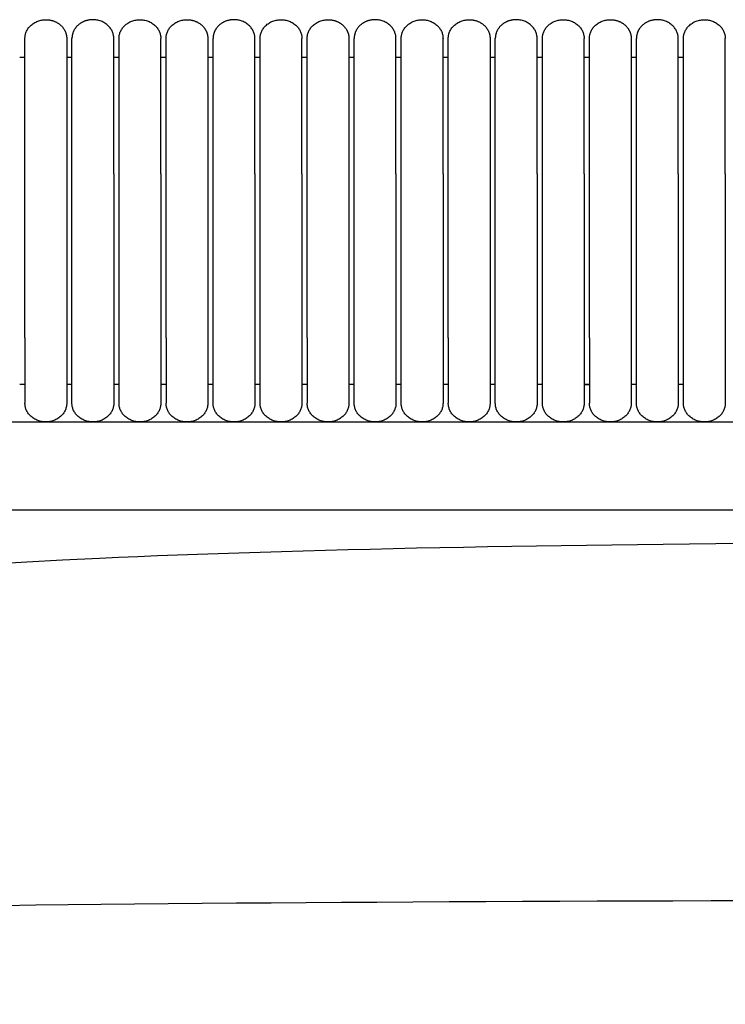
# Model space of a CAD drawing. Header units: millimetres. Extents: x -31695 to -19845, y -5614 to 7253.
# Tile 295 of 432: x -28215 to -28139, y 5351 to 5458. Entities that reach past the tile are written whole.
import ezdxf

# ---------------------------------------------------------------- set-up
doc = ezdxf.new("R2010")
doc.units = ezdxf.units.MM
doc.layers.add('2d', color=7, linetype='Continuous', true_color=0x000000)

msp = doc.modelspace()

# ---------------------------------------------------------------- linework, layer by layer
at = {"layer": '2d', "linetype": 'Continuous', "lineweight": -3}
msp.add_line((-28288.73, 5414.3), (-27961.73, 5414.3), dxfattribs=at)
for points, weights, knots in [([(-28214.46, 5455.92), (-28214.46, 5457.95), (-28212.19, 5457.95), (-28211.25, 5457.95), (-28210.59, 5457.35), (-28209.93, 5456.76), (-28209.93, 5455.92)], [1, 0.707106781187, 1, 0.853553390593, 0.853553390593, 0.853553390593, 1], [0, 0, 0, 4, 4, 5.656854, 5.656854, 7.313708, 7.313708, 7.313708]), ([(-28204.83, 5455.92), (-28204.83, 5457.95), (-28207.09, 5457.95), (-28208.03, 5457.95), (-28208.7, 5457.35), (-28209.36, 5456.76), (-28209.36, 5455.92)], [1, 0.707106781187, 1, 0.853553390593, 0.853553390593, 0.853553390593, 1], [0, 0, 0, 4, 4, 5.656854, 5.656854, 7.313708, 7.313708, 7.313708]), ([(-28204.26, 5455.92), (-28204.26, 5457.95), (-28201.99, 5457.95), (-28199.73, 5457.95), (-28199.73, 5455.92)], [1, 0.707106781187, 1, 0.707106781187, 1], [0, 0, 0, 1.570796, 1.570796, 3.141593, 3.141593, 3.141593]), ([(-28199.16, 5455.92), (-28199.16, 5457.95), (-28196.89, 5457.95), (-28195.95, 5457.95), (-28195.29, 5457.35), (-28194.63, 5456.76), (-28194.63, 5455.92)], [1, 0.707106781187, 1, 0.853553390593, 0.853553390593, 0.853553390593, 1], [0, 0, 0, 4, 4, 5.656854, 5.656854, 7.313708, 7.313708, 7.313708]), ([(-28189.53, 5455.92), (-28189.53, 5457.95), (-28191.79, 5457.95), (-28192.73, 5457.95), (-28193.4, 5457.35), (-28194.06, 5456.76), (-28194.06, 5455.92)], [1, 0.707106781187, 1, 0.853553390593, 0.853553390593, 0.853553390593, 1], [0, 0, 0, 4, 4, 5.656854, 5.656854, 7.313708, 7.313708, 7.313708]), ([(-28188.96, 5455.92), (-28188.96, 5457.95), (-28186.69, 5457.95), (-28184.43, 5457.95), (-28184.43, 5455.92)], [1, 0.707106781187, 1, 0.707106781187, 1], [0, 0, 0, 1.570796, 1.570796, 3.141593, 3.141593, 3.141593]), ([(-28183.86, 5455.92), (-28183.86, 5457.95), (-28181.59, 5457.95), (-28180.65, 5457.95), (-28179.99, 5457.35), (-28179.33, 5456.76), (-28179.33, 5455.92)], [1, 0.707106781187, 1, 0.853553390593, 0.853553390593, 0.853553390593, 1], [0, 0, 0, 4, 4, 5.656854, 5.656854, 7.313708, 7.313708, 7.313708]), ([(-28174.23, 5455.92), (-28174.23, 5457.95), (-28176.49, 5457.95), (-28177.43, 5457.95), (-28178.1, 5457.35), (-28178.76, 5456.76), (-28178.76, 5455.92)], [1, 0.707106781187, 1, 0.853553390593, 0.853553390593, 0.853553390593, 1], [0, 0, 0, 4, 4, 5.656854, 5.656854, 7.313708, 7.313708, 7.313708]), ([(-28173.66, 5455.92), (-28173.66, 5457.95), (-28171.39, 5457.95), (-28169.13, 5457.95), (-28169.13, 5455.92)], [1, 0.707106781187, 1, 0.707106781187, 1], [0, 0, 0, 1.570796, 1.570796, 3.141593, 3.141593, 3.141593]), ([(-28168.56, 5455.92), (-28168.56, 5457.95), (-28166.29, 5457.95), (-28165.35, 5457.95), (-28164.69, 5457.35), (-28164.03, 5456.76), (-28164.03, 5455.92)], [1, 0.707106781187, 1, 0.853553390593, 0.853553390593, 0.853553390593, 1], [0, 0, 0, 4, 4, 5.656854, 5.656854, 7.313708, 7.313708, 7.313708]), ([(-28158.93, 5455.92), (-28158.93, 5457.95), (-28161.19, 5457.95), (-28162.13, 5457.95), (-28162.8, 5457.35), (-28163.46, 5456.76), (-28163.46, 5455.92)], [1, 0.707106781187, 1, 0.853553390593, 0.853553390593, 0.853553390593, 1], [0, 0, 0, 4, 4, 5.656854, 5.656854, 7.313708, 7.313708, 7.313708]), ([(-28158.36, 5455.92), (-28158.36, 5457.95), (-28156.09, 5457.95), (-28153.83, 5457.95), (-28153.83, 5455.92)], [1, 0.707106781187, 1, 0.707106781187, 1], [0, 0, 0, 1.570796, 1.570796, 3.141593, 3.141593, 3.141593]), ([(-28153.26, 5455.92), (-28153.26, 5457.95), (-28150.99, 5457.95), (-28150.05, 5457.95), (-28149.39, 5457.35), (-28148.73, 5456.76), (-28148.73, 5455.92)], [1, 0.707106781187, 1, 0.853553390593, 0.853553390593, 0.853553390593, 1], [0, 0, 0, 4, 4, 5.656854, 5.656854, 7.313708, 7.313708, 7.313708]), ([(-28143.63, 5455.92), (-28143.63, 5457.95), (-28145.89, 5457.95), (-28146.83, 5457.95), (-28147.5, 5457.35), (-28148.16, 5456.76), (-28148.16, 5455.92)], [1, 0.707106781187, 1, 0.853553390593, 0.853553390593, 0.853553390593, 1], [0, 0, 0, 4, 4, 5.656854, 5.656854, 7.313708, 7.313708, 7.313708]), ([(-28143.06, 5455.92), (-28143.06, 5457.95), (-28140.79, 5457.95), (-28138.53, 5457.95), (-28138.53, 5455.92)], [1, 0.707106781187, 1, 0.707106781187, 1], [0, 0, 0, 1.570796, 1.570796, 3.141593, 3.141593, 3.141593]), ([(-28214.46, 5441.24), (-28214.46, 5446.28), (-28214.46, 5449.85), (-28214.46, 5452.24), (-28214.46, 5453.06)], [1, 0.853553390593, 0.853553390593, 0.853553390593, 0.919067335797], [0, 0, 0, 9.941125, 9.941125, 16.590224, 16.590224, 16.590224]), ([(-28209.93, 5453.06), (-28209.93, 5452.24), (-28209.93, 5449.85), (-28209.93, 5446.28), (-28209.93, 5441.24)], [0.919067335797, 0.853553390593, 0.853553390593, 0.853553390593, 1], [3.292027, 3.292027, 3.292027, 9.941125, 9.941125, 19.882251, 19.882251, 19.882251]), ([(-28209.36, 5441.24), (-28209.36, 5446.28), (-28209.36, 5449.85), (-28209.36, 5452.24), (-28209.36, 5453.06)], [1, 0.853553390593, 0.853553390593, 0.853553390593, 0.919067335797], [0, 0, 0, 9.941125, 9.941125, 16.590224, 16.590224, 16.590224]), ([(-28204.83, 5441.24), (-28204.83, 5446.28), (-28204.83, 5449.85), (-28204.83, 5452.24), (-28204.83, 5453.06)], [1, 0.853553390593, 0.853553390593, 0.853553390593, 0.919067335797], [0, 0, 0, 9.941125, 9.941125, 16.590224, 16.590224, 16.590224]), ([(-28204.26, 5441.24), (-28204.26, 5446.28), (-28204.26, 5449.85), (-28204.26, 5452.24), (-28204.26, 5453.06)], [1, 0.853553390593, 0.853553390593, 0.853553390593, 0.919067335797], [0, 0, 0, 9.941125, 9.941125, 16.590224, 16.590224, 16.590224]), ([(-28199.73, 5441.24), (-28199.73, 5446.28), (-28199.73, 5449.85), (-28199.73, 5452.24), (-28199.73, 5453.06)], [1, 0.853553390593, 0.853553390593, 0.853553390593, 0.919067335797], [0, 0, 0, 9.941125, 9.941125, 16.590224, 16.590224, 16.590224]), ([(-28199.16, 5441.24), (-28199.16, 5446.28), (-28199.16, 5449.85), (-28199.16, 5452.24), (-28199.16, 5453.06)], [1, 0.853553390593, 0.853553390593, 0.853553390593, 0.919067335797], [0, 0, 0, 9.941125, 9.941125, 16.590224, 16.590224, 16.590224]), ([(-28194.63, 5453.06), (-28194.63, 5452.24), (-28194.63, 5449.85), (-28194.63, 5446.28), (-28194.63, 5441.24)], [0.919067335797, 0.853553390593, 0.853553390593, 0.853553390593, 1], [3.292027, 3.292027, 3.292027, 9.941125, 9.941125, 19.882251, 19.882251, 19.882251]), ([(-28194.06, 5441.24), (-28194.06, 5446.28), (-28194.06, 5449.85), (-28194.06, 5452.24), (-28194.06, 5453.06)], [1, 0.853553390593, 0.853553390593, 0.853553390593, 0.919067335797], [0, 0, 0, 9.941125, 9.941125, 16.590224, 16.590224, 16.590224]), ([(-28189.53, 5441.24), (-28189.53, 5446.28), (-28189.53, 5449.85), (-28189.53, 5452.24), (-28189.53, 5453.06)], [1, 0.853553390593, 0.853553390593, 0.853553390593, 0.919067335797], [0, 0, 0, 9.941125, 9.941125, 16.590224, 16.590224, 16.590224]), ([(-28188.96, 5441.24), (-28188.96, 5446.28), (-28188.96, 5449.85), (-28188.96, 5452.24), (-28188.96, 5453.06)], [1, 0.853553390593, 0.853553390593, 0.853553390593, 0.919067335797], [0, 0, 0, 9.941125, 9.941125, 16.590224, 16.590224, 16.590224]), ([(-28184.43, 5441.24), (-28184.43, 5446.28), (-28184.43, 5449.85), (-28184.43, 5452.24), (-28184.43, 5453.06)], [1, 0.853553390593, 0.853553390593, 0.853553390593, 0.919067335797], [0, 0, 0, 9.941125, 9.941125, 16.590224, 16.590224, 16.590224]), ([(-28183.86, 5441.24), (-28183.86, 5446.28), (-28183.86, 5449.85), (-28183.86, 5452.24), (-28183.86, 5453.06)], [1, 0.853553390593, 0.853553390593, 0.853553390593, 0.919067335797], [0, 0, 0, 9.941125, 9.941125, 16.590224, 16.590224, 16.590224]), ([(-28179.33, 5453.06), (-28179.33, 5452.24), (-28179.33, 5449.85), (-28179.33, 5446.28), (-28179.33, 5441.24)], [0.919067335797, 0.853553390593, 0.853553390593, 0.853553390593, 1], [3.292027, 3.292027, 3.292027, 9.941125, 9.941125, 19.882251, 19.882251, 19.882251]), ([(-28178.76, 5441.24), (-28178.76, 5446.28), (-28178.76, 5449.85), (-28178.76, 5452.24), (-28178.76, 5453.06)], [1, 0.853553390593, 0.853553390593, 0.853553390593, 0.919067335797], [0, 0, 0, 9.941125, 9.941125, 16.590224, 16.590224, 16.590224]), ([(-28174.23, 5441.24), (-28174.23, 5446.28), (-28174.23, 5449.85), (-28174.23, 5452.24), (-28174.23, 5453.06)], [1, 0.853553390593, 0.853553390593, 0.853553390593, 0.919067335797], [0, 0, 0, 9.941125, 9.941125, 16.590224, 16.590224, 16.590224]), ([(-28173.66, 5441.24), (-28173.66, 5446.28), (-28173.66, 5449.85), (-28173.66, 5452.24), (-28173.66, 5453.06)], [1, 0.853553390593, 0.853553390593, 0.853553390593, 0.919067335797], [0, 0, 0, 9.941125, 9.941125, 16.590224, 16.590224, 16.590224]), ([(-28169.13, 5441.24), (-28169.13, 5446.28), (-28169.13, 5449.85), (-28169.13, 5452.24), (-28169.13, 5453.06)], [1, 0.853553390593, 0.853553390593, 0.853553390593, 0.919067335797], [0, 0, 0, 9.941125, 9.941125, 16.590224, 16.590224, 16.590224]), ([(-28168.56, 5441.24), (-28168.56, 5446.28), (-28168.56, 5449.85), (-28168.56, 5452.24), (-28168.56, 5453.06)], [1, 0.853553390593, 0.853553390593, 0.853553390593, 0.919067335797], [0, 0, 0, 9.941125, 9.941125, 16.590224, 16.590224, 16.590224]), ([(-28164.03, 5453.06), (-28164.03, 5452.24), (-28164.03, 5449.85), (-28164.03, 5446.28), (-28164.03, 5441.24)], [0.919067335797, 0.853553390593, 0.853553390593, 0.853553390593, 1], [3.292027, 3.292027, 3.292027, 9.941125, 9.941125, 19.882251, 19.882251, 19.882251]), ([(-28163.46, 5441.24), (-28163.46, 5446.28), (-28163.46, 5449.85), (-28163.46, 5452.24), (-28163.46, 5453.06)], [1, 0.853553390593, 0.853553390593, 0.853553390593, 0.919067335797], [0, 0, 0, 9.941125, 9.941125, 16.590224, 16.590224, 16.590224]), ([(-28158.93, 5441.24), (-28158.93, 5446.28), (-28158.93, 5449.85), (-28158.93, 5452.24), (-28158.93, 5453.06)], [1, 0.853553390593, 0.853553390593, 0.853553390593, 0.919067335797], [0, 0, 0, 9.941125, 9.941125, 16.590224, 16.590224, 16.590224]), ([(-28158.36, 5441.24), (-28158.36, 5446.28), (-28158.36, 5449.85), (-28158.36, 5452.24), (-28158.36, 5453.06)], [1, 0.853553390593, 0.853553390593, 0.853553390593, 0.919067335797], [0, 0, 0, 9.941125, 9.941125, 16.590224, 16.590224, 16.590224]), ([(-28153.83, 5441.24), (-28153.83, 5446.28), (-28153.83, 5449.85), (-28153.83, 5452.24), (-28153.83, 5453.06)], [1, 0.853553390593, 0.853553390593, 0.853553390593, 0.919067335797], [0, 0, 0, 9.941125, 9.941125, 16.590224, 16.590224, 16.590224]), ([(-28153.26, 5441.24), (-28153.26, 5446.28), (-28153.26, 5449.85), (-28153.26, 5452.24), (-28153.26, 5453.06)], [1, 0.853553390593, 0.853553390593, 0.853553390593, 0.919067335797], [0, 0, 0, 9.941125, 9.941125, 16.590224, 16.590224, 16.590224]), ([(-28148.73, 5453.06), (-28148.73, 5452.24), (-28148.73, 5449.85), (-28148.73, 5446.28), (-28148.73, 5441.24)], [0.919067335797, 0.853553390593, 0.853553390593, 0.853553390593, 1], [3.292027, 3.292027, 3.292027, 9.941125, 9.941125, 19.882251, 19.882251, 19.882251]), ([(-28148.16, 5441.24), (-28148.16, 5446.28), (-28148.16, 5449.85), (-28148.16, 5452.24), (-28148.16, 5453.06)], [1, 0.853553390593, 0.853553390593, 0.853553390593, 0.919067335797], [0, 0, 0, 9.941125, 9.941125, 16.590224, 16.590224, 16.590224]), ([(-28143.63, 5441.24), (-28143.63, 5446.28), (-28143.63, 5449.85), (-28143.63, 5452.24), (-28143.63, 5453.06)], [1, 0.853553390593, 0.853553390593, 0.853553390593, 0.919067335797], [0, 0, 0, 9.941125, 9.941125, 16.590224, 16.590224, 16.590224]), ([(-28143.06, 5441.24), (-28143.06, 5446.28), (-28143.06, 5449.85), (-28143.06, 5452.24), (-28143.06, 5453.06)], [1, 0.853553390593, 0.853553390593, 0.853553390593, 0.919067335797], [0, 0, 0, 9.941125, 9.941125, 16.590224, 16.590224, 16.590224]), ([(-28138.53, 5441.24), (-28138.53, 5446.28), (-28138.53, 5449.85), (-28138.53, 5452.24), (-28138.53, 5453.06)], [1, 0.853553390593, 0.853553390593, 0.853553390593, 0.919067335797], [0, 0, 0, 9.941125, 9.941125, 16.590224, 16.590224, 16.590224]), ([(-28214.46, 5423.44), (-28214.46, 5420.49), (-28214.46, 5418.41), (-28214.46, 5416.33), (-28214.46, 5416.33)], [1, 0.853553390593, 0.853553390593, 0.853553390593, 1], [0, 0, 0, 5.79899, 5.79899, 11.59798, 11.59798, 11.59798]), ([(-28209.93, 5423.44), (-28209.93, 5420.49), (-28209.93, 5418.41), (-28209.93, 5416.33), (-28209.93, 5416.33)], [1, 0.853553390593, 0.853553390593, 0.853553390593, 1], [0, 0, 0, 5.79899, 5.79899, 11.59798, 11.59798, 11.59798]), ([(-28209.36, 5416.33), (-28209.36, 5416.33), (-28209.36, 5418.41), (-28209.36, 5420.49), (-28209.36, 5423.44)], [1, 0.853553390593, 0.853553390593, 0.853553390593, 1], [0, 0, 0, 5.79899, 5.79899, 11.59798, 11.59798, 11.59798]), ([(-28204.83, 5423.44), (-28204.83, 5420.49), (-28204.83, 5418.41), (-28204.83, 5416.33), (-28204.83, 5416.33)], [1, 0.853553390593, 0.853553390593, 0.853553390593, 1], [0, 0, 0, 5.79899, 5.79899, 11.59798, 11.59798, 11.59798]), ([(-28204.26, 5416.33), (-28204.26, 5416.33), (-28204.26, 5418.41), (-28204.26, 5420.49), (-28204.26, 5423.44)], [1, 0.853553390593, 0.853553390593, 0.853553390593, 1], [0, 0, 0, 5.79899, 5.79899, 11.59798, 11.59798, 11.59798]), ([(-28199.73, 5423.44), (-28199.73, 5420.49), (-28199.73, 5418.41), (-28199.73, 5416.33), (-28199.73, 5416.33)], [1, 0.853553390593, 0.853553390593, 0.853553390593, 1], [0, 0, 0, 5.79899, 5.79899, 11.59798, 11.59798, 11.59798]), ([(-28199.16, 5423.44), (-28199.16, 5420.49), (-28199.16, 5418.41), (-28199.16, 5416.33), (-28199.16, 5416.33)], [1, 0.853553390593, 0.853553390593, 0.853553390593, 1], [0, 0, 0, 5.79899, 5.79899, 11.59798, 11.59798, 11.59798]), ([(-28194.63, 5423.44), (-28194.63, 5420.49), (-28194.63, 5418.41), (-28194.63, 5416.33), (-28194.63, 5416.33)], [1, 0.853553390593, 0.853553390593, 0.853553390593, 1], [0, 0, 0, 5.79899, 5.79899, 11.59798, 11.59798, 11.59798]), ([(-28194.06, 5416.33), (-28194.06, 5416.33), (-28194.06, 5418.41), (-28194.06, 5420.49), (-28194.06, 5423.44)], [1, 0.853553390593, 0.853553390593, 0.853553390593, 1], [0, 0, 0, 5.79899, 5.79899, 11.59798, 11.59798, 11.59798]), ([(-28189.53, 5423.44), (-28189.53, 5420.49), (-28189.53, 5418.41), (-28189.53, 5416.33), (-28189.53, 5416.33)], [1, 0.853553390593, 0.853553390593, 0.853553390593, 1], [0, 0, 0, 5.79899, 5.79899, 11.59798, 11.59798, 11.59798]), ([(-28188.96, 5416.33), (-28188.96, 5416.33), (-28188.96, 5418.41), (-28188.96, 5420.49), (-28188.96, 5423.44)], [1, 0.853553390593, 0.853553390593, 0.853553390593, 1], [0, 0, 0, 5.79899, 5.79899, 11.59798, 11.59798, 11.59798]), ([(-28184.43, 5423.44), (-28184.43, 5420.49), (-28184.43, 5418.41), (-28184.43, 5416.33), (-28184.43, 5416.33)], [1, 0.853553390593, 0.853553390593, 0.853553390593, 1], [0, 0, 0, 5.79899, 5.79899, 11.59798, 11.59798, 11.59798]), ([(-28183.86, 5423.44), (-28183.86, 5420.49), (-28183.86, 5418.41), (-28183.86, 5416.33), (-28183.86, 5416.33)], [1, 0.853553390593, 0.853553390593, 0.853553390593, 1], [0, 0, 0, 5.79899, 5.79899, 11.59798, 11.59798, 11.59798]), ([(-28179.33, 5423.44), (-28179.33, 5420.49), (-28179.33, 5418.41), (-28179.33, 5416.33), (-28179.33, 5416.33)], [1, 0.853553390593, 0.853553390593, 0.853553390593, 1], [0, 0, 0, 5.79899, 5.79899, 11.59798, 11.59798, 11.59798]), ([(-28178.76, 5416.33), (-28178.76, 5416.33), (-28178.76, 5418.41), (-28178.76, 5420.49), (-28178.76, 5423.44)], [1, 0.853553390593, 0.853553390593, 0.853553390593, 1], [0, 0, 0, 5.79899, 5.79899, 11.59798, 11.59798, 11.59798]), ([(-28174.23, 5423.44), (-28174.23, 5420.49), (-28174.23, 5418.41), (-28174.23, 5416.33), (-28174.23, 5416.33)], [1, 0.853553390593, 0.853553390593, 0.853553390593, 1], [0, 0, 0, 5.79899, 5.79899, 11.59798, 11.59798, 11.59798]), ([(-28173.66, 5416.33), (-28173.66, 5416.33), (-28173.66, 5418.41), (-28173.66, 5420.49), (-28173.66, 5423.44)], [1, 0.853553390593, 0.853553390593, 0.853553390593, 1], [0, 0, 0, 5.79899, 5.79899, 11.59798, 11.59798, 11.59798]), ([(-28169.13, 5423.44), (-28169.13, 5420.49), (-28169.13, 5418.41), (-28169.13, 5416.33), (-28169.13, 5416.33)], [1, 0.853553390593, 0.853553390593, 0.853553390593, 1], [0, 0, 0, 5.79899, 5.79899, 11.59798, 11.59798, 11.59798]), ([(-28168.56, 5423.44), (-28168.56, 5420.49), (-28168.56, 5418.41), (-28168.56, 5416.33), (-28168.56, 5416.33)], [1, 0.853553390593, 0.853553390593, 0.853553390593, 1], [0, 0, 0, 5.79899, 5.79899, 11.59798, 11.59798, 11.59798]), ([(-28164.03, 5423.44), (-28164.03, 5420.49), (-28164.03, 5418.41), (-28164.03, 5416.33), (-28164.03, 5416.33)], [1, 0.853553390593, 0.853553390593, 0.853553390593, 1], [0, 0, 0, 5.79899, 5.79899, 11.59798, 11.59798, 11.59798]), ([(-28163.46, 5416.33), (-28163.46, 5416.33), (-28163.46, 5418.41), (-28163.46, 5420.49), (-28163.46, 5423.44)], [1, 0.853553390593, 0.853553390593, 0.853553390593, 1], [0, 0, 0, 5.79899, 5.79899, 11.59798, 11.59798, 11.59798]), ([(-28158.93, 5423.44), (-28158.93, 5420.49), (-28158.93, 5418.41), (-28158.93, 5416.33), (-28158.93, 5416.33)], [1, 0.853553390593, 0.853553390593, 0.853553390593, 1], [0, 0, 0, 5.79899, 5.79899, 11.59798, 11.59798, 11.59798]), ([(-28158.36, 5416.33), (-28158.36, 5416.33), (-28158.36, 5418.41), (-28158.36, 5420.49), (-28158.36, 5423.44)], [1, 0.853553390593, 0.853553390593, 0.853553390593, 1], [0, 0, 0, 5.79899, 5.79899, 11.59798, 11.59798, 11.59798]), ([(-28153.83, 5423.44), (-28153.83, 5420.49), (-28153.83, 5418.41), (-28153.83, 5416.33), (-28153.83, 5416.33)], [1, 0.853553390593, 0.853553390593, 0.853553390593, 1], [0, 0, 0, 5.79899, 5.79899, 11.59798, 11.59798, 11.59798]), ([(-28153.26, 5423.44), (-28153.26, 5420.49), (-28153.26, 5418.41), (-28153.26, 5416.33), (-28153.26, 5416.33)], [1, 0.853553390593, 0.853553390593, 0.853553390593, 1], [0, 0, 0, 5.79899, 5.79899, 11.59798, 11.59798, 11.59798]), ([(-28148.73, 5423.44), (-28148.73, 5420.49), (-28148.73, 5418.41), (-28148.73, 5416.33), (-28148.73, 5416.33)], [1, 0.853553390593, 0.853553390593, 0.853553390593, 1], [0, 0, 0, 5.79899, 5.79899, 11.59798, 11.59798, 11.59798]), ([(-28148.16, 5416.33), (-28148.16, 5416.33), (-28148.16, 5418.41), (-28148.16, 5420.49), (-28148.16, 5423.44)], [1, 0.853553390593, 0.853553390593, 0.853553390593, 1], [0, 0, 0, 5.79899, 5.79899, 11.59798, 11.59798, 11.59798]), ([(-28143.63, 5423.44), (-28143.63, 5420.49), (-28143.63, 5418.41), (-28143.63, 5416.33), (-28143.63, 5416.33)], [1, 0.853553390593, 0.853553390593, 0.853553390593, 1], [0, 0, 0, 5.79899, 5.79899, 11.59798, 11.59798, 11.59798]), ([(-28143.06, 5416.33), (-28143.06, 5416.33), (-28143.06, 5418.41), (-28143.06, 5420.49), (-28143.06, 5423.44)], [1, 0.853553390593, 0.853553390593, 0.853553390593, 1], [0, 0, 0, 5.79899, 5.79899, 11.59798, 11.59798, 11.59798]), ([(-28138.53, 5423.44), (-28138.53, 5420.49), (-28138.53, 5418.41), (-28138.53, 5416.33), (-28138.53, 5416.33)], [1, 0.853553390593, 0.853553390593, 0.853553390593, 1], [0, 0, 0, 5.79899, 5.79899, 11.59798, 11.59798, 11.59798]), ([(-28209.93, 5416.33), (-28209.93, 5414.3), (-28212.19, 5414.3), (-28214.46, 5414.3), (-28214.46, 5416.33)], [1, 0.707106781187, 1, 0.707106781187, 1], [0, 0, 0, 1.570796, 1.570796, 3.141593, 3.141593, 3.141593]), ([(-28204.83, 5416.33), (-28204.83, 5414.3), (-28207.09, 5414.3), (-28209.36, 5414.3), (-28209.36, 5416.33)], [1, 0.707106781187, 1, 0.707106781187, 1], [-3.141593, -3.141593, -3.141593, -1.570796, -1.570796, 0, 0, 0]), ([(-28199.73, 5416.33), (-28199.73, 5414.3), (-28201.99, 5414.3), (-28204.26, 5414.3), (-28204.26, 5416.33)], [1, 0.707106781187, 1, 0.707106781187, 1], [6.283185, 6.283185, 6.283185, 9.424778, 9.424778, 12.566371, 12.566371, 12.566371]), ([(-28194.63, 5416.33), (-28194.63, 5414.3), (-28196.89, 5414.3), (-28199.16, 5414.3), (-28199.16, 5416.33)], [1, 0.707106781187, 1, 0.707106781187, 1], [0, 0, 0, 1.570796, 1.570796, 3.141593, 3.141593, 3.141593]), ([(-28189.53, 5416.33), (-28189.53, 5414.3), (-28191.79, 5414.3), (-28194.06, 5414.3), (-28194.06, 5416.33)], [1, 0.707106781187, 1, 0.707106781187, 1], [-3.141593, -3.141593, -3.141593, -1.570796, -1.570796, 0, 0, 0]), ([(-28184.43, 5416.33), (-28184.43, 5414.3), (-28186.69, 5414.3), (-28188.96, 5414.3), (-28188.96, 5416.33)], [1, 0.707106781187, 1, 0.707106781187, 1], [6.283185, 6.283185, 6.283185, 9.424778, 9.424778, 12.566371, 12.566371, 12.566371]), ([(-28179.33, 5416.33), (-28179.33, 5414.3), (-28181.59, 5414.3), (-28183.86, 5414.3), (-28183.86, 5416.33)], [1, 0.707106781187, 1, 0.707106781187, 1], [0, 0, 0, 1.570796, 1.570796, 3.141593, 3.141593, 3.141593]), ([(-28174.23, 5416.33), (-28174.23, 5414.3), (-28176.49, 5414.3), (-28178.76, 5414.3), (-28178.76, 5416.33)], [1, 0.707106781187, 1, 0.707106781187, 1], [-3.141593, -3.141593, -3.141593, -1.570796, -1.570796, 0, 0, 0]), ([(-28169.13, 5416.33), (-28169.13, 5414.3), (-28171.39, 5414.3), (-28173.66, 5414.3), (-28173.66, 5416.33)], [1, 0.707106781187, 1, 0.707106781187, 1], [6.283185, 6.283185, 6.283185, 9.424778, 9.424778, 12.566371, 12.566371, 12.566371]), ([(-28164.03, 5416.33), (-28164.03, 5414.3), (-28166.29, 5414.3), (-28168.56, 5414.3), (-28168.56, 5416.33)], [1, 0.707106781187, 1, 0.707106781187, 1], [0, 0, 0, 1.570796, 1.570796, 3.141593, 3.141593, 3.141593]), ([(-28158.93, 5416.33), (-28158.93, 5414.3), (-28161.19, 5414.3), (-28163.46, 5414.3), (-28163.46, 5416.33)], [1, 0.707106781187, 1, 0.707106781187, 1], [-3.141593, -3.141593, -3.141593, -1.570796, -1.570796, 0, 0, 0]), ([(-28153.83, 5416.33), (-28153.83, 5414.3), (-28156.09, 5414.3), (-28158.36, 5414.3), (-28158.36, 5416.33)], [1, 0.707106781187, 1, 0.707106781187, 1], [6.283185, 6.283185, 6.283185, 9.424778, 9.424778, 12.566371, 12.566371, 12.566371]), ([(-28148.73, 5416.33), (-28148.73, 5414.3), (-28150.99, 5414.3), (-28153.26, 5414.3), (-28153.26, 5416.33)], [1, 0.707106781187, 1, 0.707106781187, 1], [0, 0, 0, 1.570796, 1.570796, 3.141593, 3.141593, 3.141593]), ([(-28143.63, 5416.33), (-28143.63, 5414.3), (-28145.89, 5414.3), (-28148.16, 5414.3), (-28148.16, 5416.33)], [1, 0.707106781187, 1, 0.707106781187, 1], [-3.141593, -3.141593, -3.141593, -1.570796, -1.570796, 0, 0, 0]), ([(-28138.53, 5416.33), (-28138.53, 5414.3), (-28140.79, 5414.3), (-28143.06, 5414.3), (-28143.06, 5416.33)], [1, 0.707106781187, 1, 0.707106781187, 1], [6.283185, 6.283185, 6.283185, 9.424778, 9.424778, 12.566371, 12.566371, 12.566371])]:
    msp.add_rational_spline(points, weights, degree=2, knots=knots, dxfattribs=at)
for points, weights in [([(-28214.46, 5453.06), (-28214.46, 5455.92), (-28214.46, 5455.92)], [0.919067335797, 0.951503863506, 1]), ([(-28209.93, 5455.92), (-28209.93, 5455.92), (-28209.93, 5453.06)], [1, 0.951503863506, 0.919067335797]), ([(-28209.36, 5453.06), (-28209.36, 5455.92), (-28209.36, 5455.92)], [0.919067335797, 0.951503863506, 1]), ([(-28204.83, 5453.06), (-28204.83, 5455.92), (-28204.83, 5455.92)], [0.919067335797, 0.951503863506, 1]), ([(-28204.26, 5453.06), (-28204.26, 5455.92), (-28204.26, 5455.92)], [0.919067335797, 0.951503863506, 1]), ([(-28199.73, 5453.06), (-28199.73, 5455.92), (-28199.73, 5455.92)], [0.919067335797, 0.951503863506, 1]), ([(-28199.16, 5453.06), (-28199.16, 5455.92), (-28199.16, 5455.92)], [0.919067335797, 0.951503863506, 1]), ([(-28194.63, 5455.92), (-28194.63, 5455.92), (-28194.63, 5453.06)], [1, 0.951503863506, 0.919067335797]), ([(-28194.06, 5453.06), (-28194.06, 5455.92), (-28194.06, 5455.92)], [0.919067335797, 0.951503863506, 1]), ([(-28189.53, 5453.06), (-28189.53, 5455.92), (-28189.53, 5455.92)], [0.919067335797, 0.951503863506, 1]), ([(-28188.96, 5453.06), (-28188.96, 5455.92), (-28188.96, 5455.92)], [0.919067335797, 0.951503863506, 1]), ([(-28184.43, 5453.06), (-28184.43, 5455.92), (-28184.43, 5455.92)], [0.919067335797, 0.951503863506, 1]), ([(-28183.86, 5453.06), (-28183.86, 5455.92), (-28183.86, 5455.92)], [0.919067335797, 0.951503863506, 1]), ([(-28179.33, 5455.92), (-28179.33, 5455.92), (-28179.33, 5453.06)], [1, 0.951503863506, 0.919067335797]), ([(-28178.76, 5453.06), (-28178.76, 5455.92), (-28178.76, 5455.92)], [0.919067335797, 0.951503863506, 1]), ([(-28174.23, 5453.06), (-28174.23, 5455.92), (-28174.23, 5455.92)], [0.919067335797, 0.951503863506, 1]), ([(-28173.66, 5453.06), (-28173.66, 5455.92), (-28173.66, 5455.92)], [0.919067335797, 0.951503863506, 1]), ([(-28169.13, 5453.06), (-28169.13, 5455.92), (-28169.13, 5455.92)], [0.919067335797, 0.951503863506, 1]), ([(-28168.56, 5453.06), (-28168.56, 5455.92), (-28168.56, 5455.92)], [0.919067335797, 0.951503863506, 1]), ([(-28164.03, 5455.92), (-28164.03, 5455.92), (-28164.03, 5453.06)], [1, 0.951503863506, 0.919067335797]), ([(-28163.46, 5453.06), (-28163.46, 5455.92), (-28163.46, 5455.92)], [0.919067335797, 0.951503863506, 1]), ([(-28158.93, 5453.06), (-28158.93, 5455.92), (-28158.93, 5455.92)], [0.919067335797, 0.951503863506, 1]), ([(-28158.36, 5453.06), (-28158.36, 5455.92), (-28158.36, 5455.92)], [0.919067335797, 0.951503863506, 1]), ([(-28153.83, 5453.06), (-28153.83, 5455.92), (-28153.83, 5455.92)], [0.919067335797, 0.951503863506, 1]), ([(-28153.26, 5453.06), (-28153.26, 5455.92), (-28153.26, 5455.92)], [0.919067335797, 0.951503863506, 1]), ([(-28148.73, 5455.92), (-28148.73, 5455.92), (-28148.73, 5453.06)], [1, 0.951503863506, 0.919067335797]), ([(-28148.16, 5453.06), (-28148.16, 5455.92), (-28148.16, 5455.92)], [0.919067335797, 0.951503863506, 1]), ([(-28143.63, 5453.06), (-28143.63, 5455.92), (-28143.63, 5455.92)], [0.919067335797, 0.951503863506, 1]), ([(-28143.06, 5453.06), (-28143.06, 5455.92), (-28143.06, 5455.92)], [0.919067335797, 0.951503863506, 1]), ([(-28138.53, 5453.06), (-28138.53, 5455.92), (-28138.53, 5455.92)], [0.919067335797, 0.951503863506, 1])]:
    msp.add_rational_spline(points, weights, degree=2, dxfattribs=at)
for points in [[(-28215.03, 5453.89), (-28214.74, 5453.89), (-28214.46, 5453.89)], [(-28209.93, 5453.89), (-28209.64, 5453.89), (-28209.36, 5453.89)], [(-28204.83, 5453.89), (-28204.54, 5453.89), (-28204.26, 5453.89)], [(-28199.73, 5453.89), (-28199.44, 5453.89), (-28199.16, 5453.89)], [(-28194.63, 5453.89), (-28194.34, 5453.89), (-28194.06, 5453.89)], [(-28189.53, 5453.89), (-28189.24, 5453.89), (-28188.96, 5453.89)], [(-28184.43, 5453.89), (-28184.14, 5453.89), (-28183.86, 5453.89)], [(-28179.33, 5453.89), (-28179.04, 5453.89), (-28178.76, 5453.89)], [(-28174.23, 5453.89), (-28173.94, 5453.89), (-28173.66, 5453.89)], [(-28169.13, 5453.89), (-28168.84, 5453.89), (-28168.56, 5453.89)], [(-28164.03, 5453.89), (-28163.74, 5453.89), (-28163.46, 5453.89)], [(-28158.93, 5453.89), (-28158.64, 5453.89), (-28158.36, 5453.89)], [(-28153.83, 5453.89), (-28153.54, 5453.89), (-28153.26, 5453.89)], [(-28148.73, 5453.89), (-28148.44, 5453.89), (-28148.16, 5453.89)], [(-28143.63, 5453.89), (-28143.34, 5453.89), (-28143.06, 5453.89)], [(-28214.46, 5423.44), (-28214.46, 5432.34), (-28214.46, 5441.24)], [(-28209.93, 5441.24), (-28209.93, 5432.34), (-28209.93, 5423.44)], [(-28209.36, 5423.44), (-28209.36, 5432.34), (-28209.36, 5441.24)], [(-28204.83, 5441.24), (-28204.83, 5432.34), (-28204.83, 5423.44)], [(-28204.26, 5423.44), (-28204.26, 5432.34), (-28204.26, 5441.24)], [(-28199.73, 5441.24), (-28199.73, 5432.34), (-28199.73, 5423.44)], [(-28199.16, 5423.44), (-28199.16, 5432.34), (-28199.16, 5441.24)], [(-28194.63, 5441.24), (-28194.63, 5432.34), (-28194.63, 5423.44)], [(-28194.06, 5423.44), (-28194.06, 5432.34), (-28194.06, 5441.24)], [(-28189.53, 5441.24), (-28189.53, 5432.34), (-28189.53, 5423.44)], [(-28188.96, 5423.44), (-28188.96, 5432.34), (-28188.96, 5441.24)], [(-28184.43, 5441.24), (-28184.43, 5432.34), (-28184.43, 5423.44)], [(-28183.86, 5423.44), (-28183.86, 5432.34), (-28183.86, 5441.24)], [(-28179.33, 5441.24), (-28179.33, 5432.34), (-28179.33, 5423.44)], [(-28178.76, 5423.44), (-28178.76, 5432.34), (-28178.76, 5441.24)], [(-28174.23, 5441.24), (-28174.23, 5432.34), (-28174.23, 5423.44)], [(-28173.66, 5423.44), (-28173.66, 5432.34), (-28173.66, 5441.24)], [(-28169.13, 5441.24), (-28169.13, 5432.34), (-28169.13, 5423.44)], [(-28168.56, 5423.44), (-28168.56, 5432.34), (-28168.56, 5441.24)], [(-28164.03, 5441.24), (-28164.03, 5432.34), (-28164.03, 5423.44)], [(-28163.46, 5423.44), (-28163.46, 5432.34), (-28163.46, 5441.24)], [(-28158.93, 5441.24), (-28158.93, 5432.34), (-28158.93, 5423.44)], [(-28158.36, 5423.44), (-28158.36, 5432.34), (-28158.36, 5441.24)], [(-28153.83, 5441.24), (-28153.83, 5432.34), (-28153.83, 5423.44)], [(-28153.26, 5423.44), (-28153.26, 5432.34), (-28153.26, 5441.24)], [(-28148.73, 5441.24), (-28148.73, 5432.34), (-28148.73, 5423.44)], [(-28148.16, 5423.44), (-28148.16, 5432.34), (-28148.16, 5441.24)], [(-28143.63, 5441.24), (-28143.63, 5432.34), (-28143.63, 5423.44)], [(-28143.06, 5423.44), (-28143.06, 5432.34), (-28143.06, 5441.24)], [(-28138.53, 5441.24), (-28138.53, 5432.34), (-28138.53, 5423.44)], [(-28214.46, 5418.36), (-28214.74, 5418.36), (-28215.03, 5418.36)], [(-28209.36, 5418.36), (-28209.64, 5418.36), (-28209.93, 5418.36)], [(-28204.26, 5418.36), (-28204.54, 5418.36), (-28204.83, 5418.36)], [(-28199.16, 5418.36), (-28199.44, 5418.36), (-28199.73, 5418.36)], [(-28194.06, 5418.36), (-28194.34, 5418.36), (-28194.63, 5418.36)], [(-28188.96, 5418.36), (-28189.24, 5418.36), (-28189.53, 5418.36)], [(-28183.86, 5418.36), (-28184.14, 5418.36), (-28184.43, 5418.36)], [(-28178.76, 5418.36), (-28179.04, 5418.36), (-28179.33, 5418.36)], [(-28173.66, 5418.36), (-28173.94, 5418.36), (-28174.23, 5418.36)], [(-28168.56, 5418.36), (-28168.84, 5418.36), (-28169.13, 5418.36)], [(-28163.46, 5418.36), (-28163.74, 5418.36), (-28164.03, 5418.36)], [(-28158.36, 5418.36), (-28158.64, 5418.36), (-28158.93, 5418.36)], [(-28153.83, 5418.36), (-28153.54, 5418.36), (-28153.26, 5418.36)], [(-28153.26, 5418.36), (-28153.54, 5418.36), (-28153.83, 5418.36)], [(-28148.16, 5418.36), (-28148.44, 5418.36), (-28148.73, 5418.36)], [(-28143.06, 5418.36), (-28143.34, 5418.36), (-28143.63, 5418.36)]]:
    msp.add_open_spline(points, degree=2, dxfattribs=at)
for points, knots in [([(-28305.91, 5403.79), (-28304.77, 5403.92), (-28303.62, 5404.02), (-28302.48, 5404.11), (-28301.25, 5404.21), (-28300.01, 5404.29), (-28298.78, 5404.36), (-28297.45, 5404.43), (-28296.13, 5404.49), (-28294.8, 5404.53), (-28293.39, 5404.58), (-28291.97, 5404.62), (-28290.56, 5404.65), (-28289.05, 5404.68), (-28287.54, 5404.7), (-28286.04, 5404.72), (-28284.44, 5404.74), (-28282.84, 5404.75), (-28281.24, 5404.76), (-28277.78, 5404.77), (-28274.31, 5404.77), (-28270.85, 5404.77), (-28266.01, 5404.77), (-28261.17, 5404.77), (-28256.34, 5404.77), (-28250.95, 5404.77), (-28245.57, 5404.77), (-28240.18, 5404.77), (-28234.26, 5404.77), (-28228.35, 5404.77), (-28222.43, 5404.77), (-28216, 5404.77), (-28209.57, 5404.77), (-28203.14, 5404.77), (-28196.21, 5404.77), (-28189.28, 5404.77), (-28182.35, 5404.77), (-28174.95, 5404.77), (-28167.54, 5404.77), (-28160.14, 5404.77), (-28152.27, 5404.77), (-28144.4, 5404.77), (-28136.54, 5404.77), (-28128.23, 5404.77), (-28119.91, 5404.77), (-28111.6, 5404.77), (-28093.73, 5404.77), (-28075.85, 5404.77), (-28057.97, 5404.77), (-28038.53, 5404.77), (-28019.09, 5404.77), (-27999.65, 5404.77), (-27987.01, 5404.77), (-27974.37, 5404.77), (-27961.73, 5404.77)], [0, 0, 0, 0, 3.059497, 3.059497, 3.059497, 6.346325, 6.346325, 6.346325, 9.866136, 9.866136, 9.866136, 13.623772, 13.623772, 13.623772, 17.62104, 17.62104, 17.62104, 21.854917, 21.854917, 21.854917, 31.038067, 31.038067, 31.038067, 43.848502, 43.848502, 43.848502, 58.111246, 58.111246, 58.111246, 73.776623, 73.776623, 73.776623, 90.803444, 90.803444, 90.803444, 109.143767, 109.143767, 109.143767, 128.749405, 128.749405, 128.749405, 149.5746, 149.5746, 149.5746, 171.573115, 171.573115, 171.573115, 218.898416, 218.898416, 218.898416, 270.353879, 270.353879, 270.353879, 303.819759, 303.819759, 303.819759, 303.819759]), ([(-27961.73, 5401.34), (-27980.54, 5401.36), (-28079.8, 5401.38), (-28230.23, 5401.63), (-28289.12, 5389.14), (-28316.72, 5369.28), (-28326.81, 5328.9), (-28332.86, 5290.03), (-28331.18, 5238.51), (-28318.4, 5193.31), (-28309.99, 5175.84), (-28272.64, 5152.64), (-28221.84, 5149.37), (-28138.52, 5146.63), (-28116.12, 5145.99)], [234.135396, 234.135396, 234.135396, 234.135396, 253.862352, 338.483137, 423.103921, 507.724705, 592.345489, 676.966273, 761.587057, 846.207841, 930.828625, 1015.44941, 1100.070194, 1127.412255, 1127.412255, 1127.412255, 1127.412255]), ([(-27961.73, 5362.05), (-28006.11, 5362.36), (-28147.8, 5362.5), (-28255.83, 5362.12), (-28302.67, 5359.28)], [189.064941, 189.064941, 189.064941, 189.064941, 295.298347, 590.596694, 590.596694, 590.596694, 590.596694])]:
    msp.add_open_spline(points, degree=3, knots=knots, dxfattribs=at)

doc.saveas('drawing.dxf')
